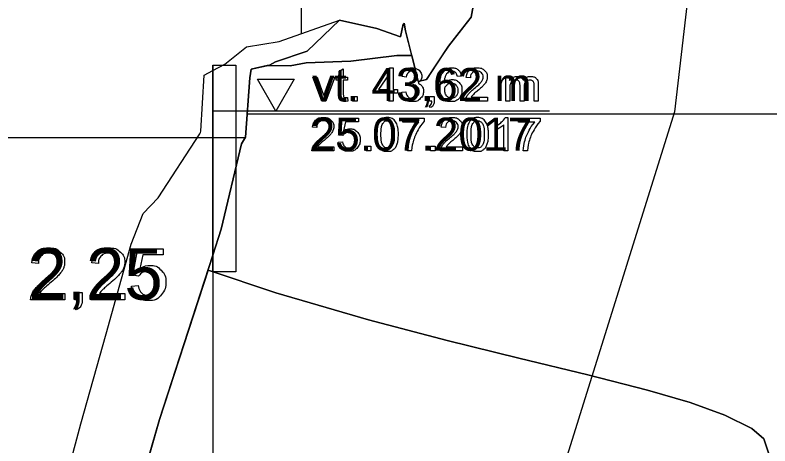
# Model space of a CAD drawing. Extents: x 700746 to 706058, y 6570320 to 6580460.
# Drawn here: x 704904.1 to 704986.1, y 6576377.3 to 6576424.1 of the extents above; entities that cross this region are included whole.
import ezdxf

# ---------------------------------------------------------------- set-up
doc = ezdxf.new("R2010")
doc.units = 0
for name, color, linetype in [('Default', 7, 'Continuous'), ('GEOLPUNKT', 7, 'Continuous'), ('kataster', 7, 'Continuous'), ('Plokid', 7, 'Continuous'), ('Täide', 7, 'Continuous'), ('vahekiht', 7, 'Continuous'), ('VEEKOGU', 7, 'Continuous'), ('Veetase', 7, 'Continuous')]:
    doc.layers.add(name, color=color, linetype=linetype)

msp = doc.modelspace()

# ---------------------------------------------------------------- linework, layer by layer
at = {"layer": 'Default'}
for points in [[(704917.452, 6576371.884), (704919.819, 6576380.14), (704925.629, 6576398.023), (704926.519, 6576400.836), (704928.723, 6576410.121), (704929.186, 6576410.848), (704929.634, 6576417.292), (704929.781, 6576418.237), (704931.786, 6576418.676), (704932.437, 6576419.015), (704935.849, 6576420.172), (704939.393, 6576423.57), (704943.42, 6576422.646), (704945.989, 6576421.732), (704946.289, 6576423.139), (704946.402, 6576423.233), (704946.556, 6576422.398), (704947.913, 6576416.892), (704948.819, 6576417.115), (704951.232, 6576420.748), (704953.684, 6576423.892), (704957.308, 6576443.814)], [(704903.731, 6576357.937), (704904.826, 6576361.209), (704908.755, 6576370.183), (704911.283, 6576379.668), (704914.05, 6576389.455), (704916.751, 6576399.2), (704918.055, 6576402.532), (704919.681, 6576404.245), (704924.213, 6576411.201), (704924.288, 6576411.351), (704924.302, 6576411.473), (704924.662, 6576417.579), (704925.629, 6576418.102), (704926.933, 6576418.773), (704929.293, 6576420.665), (704932.838, 6576421.236), (704939.393, 6576423.57)], [(704925.099, 6576396.392), (704932.462, 6576393.9), (704942.514, 6576390.974), (704951.071, 6576388.746), (704958.87, 6576386.829), (704966.34, 6576385.004), (704972.847, 6576383.321), (704977.448, 6576381.975), (704981.243, 6576380.621), (704984.159, 6576379.159), (704985.474, 6576378.039), (704985.957, 6576376.506), (704985.082, 6576375.011), (704982.635, 6576373.225), (704982.635, 6576373.225), (704977.624, 6576370.93), (704973.354, 6576369.446), (704965.251, 6576367.192), (704957.189, 6576365.411), (704948.404, 6576363.867), (704939.35, 6576362.667), (704928.36, 6576361.786), (704914.92, 6576361.474)]]:
    msp.add_lwpolyline(points, dxfattribs=at)
at = {"layer": 'GEOLPUNKT'}
msp.add_lwpolyline([(704925.629, 6576418.682), (704928.129, 6576418.682), (704928.129, 6576396.182), (704925.629, 6576396.182)], close=True, dxfattribs=at)
for points in [[(704925.629, 6576418.682), (704925.629, 6576288.682)], [(704917.564, 6576395.736), (704916.919, 6576395.821), (704917.461, 6576398.698), (704920.244, 6576398.698), (704920.244, 6576398.04), (704918.011, 6576398.04), (704917.709, 6576396.537)], [(704906.671, 6576397.101), (704905.963, 6576397.174)], [(704913.193, 6576397.101), (704912.485, 6576397.174)], [(704916.796, 6576394.639), (704917.517, 6576394.698)], [(704909.535, 6576393.832), (704909.535, 6576393.17), (704905.835, 6576393.17)], [(704906.791, 6576393.832), (704909.535, 6576393.832)], [(704910.645, 6576393.17), (704910.645, 6576393.951), (704911.426, 6576393.951), (704911.426, 6576393.17)], [(704916.057, 6576393.832), (704916.057, 6576393.17), (704912.357, 6576393.17)], [(704913.312, 6576393.832), (704916.057, 6576393.832)], [(704911.034, 6576393.17), (704910.645, 6576393.17)], [(704910.79, 6576392.061), (704910.598, 6576392.355)]]:
    msp.add_lwpolyline(points, dxfattribs=at)
for points in [[(704905.835, 6576393.17), (704905.827, 6576393.419), (704905.915, 6576393.648), (704906.056, 6576394.027), (704906.368, 6576394.393), (704906.68, 6576394.76), (704907.267, 6576395.24), (704908.179, 6576395.99), (704908.498, 6576396.427), (704908.818, 6576396.864), (704908.818, 6576397.254), (704908.818, 6576397.663), (704908.526, 6576397.943), (704908.235, 6576398.224), (704907.766, 6576398.224), (704907.27, 6576398.224), (704906.972, 6576397.926), (704906.675, 6576397.628), (704906.671, 6576397.101)], [(704905.963, 6576397.174), (704906.035, 6576397.964), (704906.509, 6576398.378), (704906.983, 6576398.792), (704907.781, 6576398.792), (704908.587, 6576398.792), (704909.057, 6576398.345), (704909.527, 6576397.898), (704909.527, 6576397.238), (704909.527, 6576396.902), (704909.389, 6576396.577), (704909.252, 6576396.253), (704908.933, 6576395.894), (704908.615, 6576395.535), (704907.875, 6576394.909), (704907.256, 6576394.389), (704907.081, 6576394.204), (704906.905, 6576394.019), (704906.791, 6576393.832)], [(704912.357, 6576393.17), (704912.349, 6576393.419), (704912.437, 6576393.648), (704912.578, 6576394.027), (704912.89, 6576394.393), (704913.202, 6576394.76), (704913.789, 6576395.24), (704914.701, 6576395.99), (704915.02, 6576396.427), (704915.34, 6576396.864), (704915.34, 6576397.254), (704915.34, 6576397.663), (704915.048, 6576397.943), (704914.757, 6576398.224), (704914.288, 6576398.224), (704913.792, 6576398.224), (704913.494, 6576397.926), (704913.197, 6576397.628), (704913.193, 6576397.101)], [(704912.485, 6576397.174), (704912.557, 6576397.964), (704913.031, 6576398.378), (704913.505, 6576398.792), (704914.303, 6576398.792), (704915.109, 6576398.792), (704915.579, 6576398.345), (704916.049, 6576397.898), (704916.049, 6576397.238), (704916.049, 6576396.902), (704915.911, 6576396.577), (704915.774, 6576396.253), (704915.455, 6576395.894), (704915.137, 6576395.535), (704914.397, 6576394.909), (704913.778, 6576394.389), (704913.603, 6576394.204), (704913.427, 6576394.019), (704913.312, 6576393.832)], [(704917.709, 6576396.537), (704918.214, 6576396.888), (704918.767, 6576396.888), (704919.501, 6576396.888), (704920.005, 6576396.379), (704920.509, 6576395.871), (704920.509, 6576395.072), (704920.509, 6576394.311), (704920.066, 6576393.757), (704919.527, 6576393.076), (704918.595, 6576393.076), (704917.831, 6576393.076), (704917.348, 6576393.504), (704916.864, 6576393.932), (704916.796, 6576394.639)], [(704917.517, 6576394.698), (704917.597, 6576394.171), (704917.888, 6576393.905), (704918.18, 6576393.64), (704918.595, 6576393.64), (704919.094, 6576393.64), (704919.437, 6576394.015), (704919.779, 6576394.39), (704919.779, 6576395.011), (704919.779, 6576395.6), (704919.45, 6576395.941), (704919.122, 6576396.282), (704918.584, 6576396.282), (704918.249, 6576396.282), (704917.983, 6576396.13), (704917.717, 6576395.978), (704917.564, 6576395.736)], [(704910.598, 6576392.355), (704910.816, 6576392.451), (704910.919, 6576392.636), (704911.022, 6576392.822), (704911.034, 6576393.17)], [(704911.426, 6576393.17), (704911.426, 6576392.738), (704911.274, 6576392.472), (704911.121, 6576392.206), (704910.79, 6576392.061)]]:
    msp.add_open_spline(points, degree=3, dxfattribs=at)
at = {"layer": 'kataster'}
msp.add_line((704935.236, 6576422.09), (704935.236, 6576452.09), dxfattribs=at)
at = {"layer": 'Plokid'}
msp.add_line((704929.362, 6576413.372), (704988.213, 6576413.372), dxfattribs=at)
for points in [[(704947.221, 6576419.7), (704947.913, 6576416.892), (704948.819, 6576417.115), (704951.232, 6576420.748), (704953.684, 6576423.892), (704957.308, 6576443.814), (704959.465, 6576457.046), (704961.735, 6576475.942), (704973.668, 6576562.251), (704975.207, 6576562.09), (704978.246, 6576564.237), (704982.177, 6576566.643), (704984.6, 6576567.048), (704988.225, 6576558.239)], [(704931.537, 6576418.622), (704934.02, 6576418.596), (704935.768, 6576418.91), (704940.623, 6576419.105), (704945.614, 6576419.7), (704947.221, 6576419.7)], [(704907.991, 6576324.16), (704908.975, 6576336.254), (704909.485, 6576338.296), (704912.841, 6576353.861), (704916.518, 6576367.327), (704917.452, 6576371.884), (704919.819, 6576380.14), (704925.629, 6576398.023), (704926.519, 6576400.836), (704928.723, 6576410.121), (704929.186, 6576410.848), (704929.634, 6576417.292), (704929.781, 6576418.237), (704931.537, 6576418.622)]]:
    msp.add_lwpolyline(points, dxfattribs=at)
at = {"layer": 'Täide'}
for p, q in [((704945.614, 6576419.7), (704947.221, 6576419.7)), ((704947.913, 6576416.892), (704947.221, 6576419.7)), ((704934.02, 6576418.596), (704935.768, 6576418.91)), ((704931.537, 6576418.622), (704934.02, 6576418.596)), ((704948.819, 6576417.115), (704947.913, 6576416.892)), ((704925.099, 6576396.392), (704919.819, 6576380.14)), ((704932.462, 6576393.9), (704925.099, 6576396.392)), ((704919.819, 6576380.14), (704917.452, 6576371.884)), ((704985.957, 6576376.506), (704985.474, 6576378.039))]:
    msp.add_line(p, q, dxfattribs=at)
for points in [[(704957.308, 6576443.814), (704953.684, 6576423.892), (704952.872, 6576422.851), (704951.232, 6576420.748)], [(704947.221, 6576419.7), (704946.556, 6576422.398), (704946.402, 6576423.233), (704946.289, 6576423.139), (704945.989, 6576421.732), (704943.42, 6576422.646), (704939.393, 6576423.57), (704935.849, 6576420.172), (704932.437, 6576419.015), (704931.786, 6576418.676), (704931.537, 6576418.622)], [(704951.232, 6576420.748), (704950.535, 6576419.698), (704948.819, 6576417.115)], [(704947.221, 6576419.7), (704945.614, 6576419.7), (704940.623, 6576419.105), (704935.768, 6576418.91), (704934.02, 6576418.596), (704931.537, 6576418.622)], [(704935.768, 6576418.91), (704940.623, 6576419.105), (704945.614, 6576419.7)], [(704931.537, 6576418.622), (704929.781, 6576418.237), (704929.634, 6576417.292), (704929.186, 6576410.848), (704928.723, 6576410.121), (704926.519, 6576400.836), (704925.629, 6576398.023), (704919.819, 6576380.14), (704917.452, 6576371.884), (704916.518, 6576367.327), (704912.841, 6576353.861), (704909.485, 6576338.296), (704908.975, 6576336.254), (704907.991, 6576324.16)], [(704977.448, 6576381.975), (704972.847, 6576383.321), (704966.34, 6576385.004), (704958.87, 6576386.829), (704951.071, 6576388.746), (704942.514, 6576390.974), (704932.462, 6576393.9)], [(704985.474, 6576378.039), (704984.159, 6576379.159), (704981.243, 6576380.621), (704977.448, 6576381.975)]]:
    msp.add_lwpolyline(points, dxfattribs=at)
at = {"layer": 'vahekiht'}
msp.add_lwpolyline([(704992.668, 6576559.242), (704975.772, 6576413.585), (704928.836, 6576263.231)], dxfattribs=at)
at = {"layer": 'VEEKOGU'}
for p, q in [((704929.138, 6576410.772), (704743.38, 6576410.772)), ((704919.819, 6576380.14), (704925.099, 6576396.392)), ((704917.452, 6576371.884), (704919.819, 6576380.14))]:
    msp.add_line(p, q, dxfattribs=at)
msp.add_lwpolyline([(704925.099, 6576396.392), (704925.629, 6576398.023), (704926.519, 6576400.836), (704928.723, 6576410.121), (704929.138, 6576410.772)], dxfattribs=at)
at = {"layer": 'Veetase'}
msp.add_line((704962.179, 6576413.682), (704925.629, 6576413.682), dxfattribs=at)
msp.add_line((704962.179, 6576413.682), (704925.629, 6576413.682), dxfattribs=at)
for points in [[(704939.346, 6576415.522), (704939.346, 6576417.024), (704939.02, 6576417.024), (704939.02, 6576417.367), (704939.346, 6576417.367), (704939.346, 6576418.013), (704939.788, 6576418.279), (704939.788, 6576417.367), (704940.23, 6576417.367), (704940.23, 6576417.024), (704939.788, 6576417.024), (704939.788, 6576415.496)], [(704944.749, 6576414.758), (704944.749, 6576415.62), (704943.188, 6576415.62), (704943.188, 6576416.026), (704944.829, 6576418.358), (704945.191, 6576418.358), (704945.191, 6576416.026), (704945.676, 6576416.026), (704945.676, 6576415.62), (704945.191, 6576415.62), (704945.191, 6576414.758), (704944.749, 6576414.758)], [(704937.47, 6576414.758), (704936.482, 6576417.367), (704936.948, 6576417.367), (704937.507, 6576415.805)], [(704937.838, 6576415.775), (704938.417, 6576417.367), (704938.872, 6576417.367), (704937.885, 6576414.758), (704937.47, 6576414.758)], [(704944.749, 6576416.026), (704944.749, 6576417.651), (704943.622, 6576416.026), (704944.749, 6576416.026)], [(704946.618, 6576417.359), (704946.176, 6576417.439)], [(704952.618, 6576417.474), (704952.179, 6576417.439)], [(704953.598, 6576417.285), (704953.143, 6576417.332)], [(704957.434, 6576414.758), (704957.434, 6576417.367), (704957.829, 6576417.367), (704957.829, 6576416.999)], [(704947.003, 6576416.465), (704947.052, 6576416.852)], [(704959.426, 6576416.273), (704959.426, 6576414.758), (704958.984, 6576414.758), (704958.984, 6576416.452)], [(704960.97, 6576416.548), (704960.97, 6576414.758), (704960.529, 6576414.758), (704960.529, 6576416.4)], [(704946.132, 6576415.713), (704946.574, 6576415.771)], [(704957.875, 6576416.111), (704957.875, 6576414.758), (704957.434, 6576414.758)], [(704940.23, 6576415.152), (704940.293, 6576414.762)], [(704940.787, 6576414.758), (704940.787, 6576415.26), (704941.289, 6576415.26), (704941.289, 6576414.758), (704940.787, 6576414.758)], [(704949.164, 6576414.758), (704949.164, 6576415.26), (704949.666, 6576415.26), (704949.666, 6576414.758)], [(704949.414, 6576414.758), (704949.164, 6576414.758)], [(704955.439, 6576415.183), (704955.439, 6576414.758), (704953.06, 6576414.758)], [(704953.675, 6576415.183), (704955.439, 6576415.183)], [(704949.257, 6576414.045), (704949.134, 6576414.234)], [(704957.384, 6576412.972), (704957.669, 6576412.972), (704957.669, 6576409.358)], [(704939.726, 6576411.007), (704939.312, 6576411.062), (704939.66, 6576412.911), (704941.449, 6576412.911), (704941.449, 6576412.489), (704940.014, 6576412.489), (704939.82, 6576411.523)], [(704946.251, 6576412.486), (704946.251, 6576412.911), (704948.581, 6576412.911), (704948.581, 6576412.567)], [(704948.013, 6576412.486), (704946.251, 6576412.486)], [(704957.669, 6576409.358), (704957.227, 6576409.358), (704957.227, 6576412.174)], [(704958.832, 6576412.486), (704958.832, 6576412.911), (704961.162, 6576412.911), (704961.162, 6576412.567)], [(704960.594, 6576412.486), (704958.832, 6576412.486)], [(704936.917, 6576411.885), (704936.461, 6576411.932)], [(704950.894, 6576411.885), (704950.438, 6576411.932)], [(704956.343, 6576411.641), (704956.343, 6576412.068)], [(704938.758, 6576409.783), (704938.758, 6576409.358), (704936.379, 6576409.358)], [(704936.993, 6576409.783), (704938.758, 6576409.783)], [(704939.232, 6576410.302), (704939.696, 6576410.34)], [(704942.275, 6576409.358), (704942.275, 6576409.86), (704942.777, 6576409.86), (704942.777, 6576409.358), (704942.275, 6576409.358)], [(704949.264, 6576409.358), (704949.264, 6576409.86), (704949.766, 6576409.86), (704949.766, 6576409.358), (704949.264, 6576409.358)], [(704952.735, 6576409.783), (704952.735, 6576409.358), (704950.356, 6576409.358)], [(704950.971, 6576409.783), (704952.735, 6576409.783)], [(704947.209, 6576409.358), (704946.753, 6576409.358)], [(704959.79, 6576409.358), (704959.334, 6576409.358)]]:
    msp.add_lwpolyline(points, dxfattribs=at)
msp.add_lwpolyline([(704932.456, 6576417.13), (704934.447, 6576417.13), (704932.456, 6576413.682), (704930.466, 6576417.13)], close=True, dxfattribs=at)
msp.add_lwpolyline([(704932.456, 6576417.13), (704934.447, 6576417.13), (704932.456, 6576413.682), (704930.466, 6576417.13)], close=True, dxfattribs=at)
for points in [[(704946.176, 6576417.439), (704946.257, 6576417.883), (704946.544, 6576418.127), (704946.832, 6576418.372), (704947.259, 6576418.372), (704947.554, 6576418.372), (704947.802, 6576418.245), (704948.05, 6576418.119), (704948.182, 6576417.901), (704948.313, 6576417.683), (704948.313, 6576417.438), (704948.313, 6576417.205), (704948.188, 6576417.014), (704948.063, 6576416.822), (704947.817, 6576416.71), (704948.137, 6576416.636), (704948.313, 6576416.404), (704948.489, 6576416.172), (704948.489, 6576415.824), (704948.489, 6576415.353), (704948.145, 6576415.025), (704947.801, 6576414.698), (704947.276, 6576414.698), (704946.802, 6576414.698), (704946.489, 6576414.98), (704946.176, 6576415.263), (704946.132, 6576415.713)], [(704947.052, 6576416.852), (704947.097, 6576416.847), (704947.124, 6576416.847), (704947.406, 6576416.847), (704947.632, 6576416.994), (704947.858, 6576417.141), (704947.858, 6576417.448), (704947.858, 6576417.691), (704947.693, 6576417.85), (704947.529, 6576418.01), (704947.268, 6576418.01), (704947.011, 6576418.01), (704946.839, 6576417.847), (704946.667, 6576417.684), (704946.618, 6576417.359)], [(704952.179, 6576417.439), (704952.12, 6576417.701), (704952.012, 6576417.819), (704951.832, 6576418.01), (704951.569, 6576418.01), (704951.357, 6576418.01), (704951.196, 6576417.892), (704950.988, 6576417.739), (704950.867, 6576417.447), (704950.747, 6576417.154), (704950.742, 6576416.614), (704950.901, 6576416.857), (704951.133, 6576416.975), (704951.364, 6576417.093), (704951.617, 6576417.093), (704952.06, 6576417.093), (704952.371, 6576416.768), (704952.682, 6576416.443), (704952.682, 6576415.927), (704952.682, 6576415.589), (704952.535, 6576415.298), (704952.389, 6576415.007), (704952.134, 6576414.852), (704951.878, 6576414.698), (704951.554, 6576414.698), (704951.001, 6576414.698), (704950.652, 6576415.104), (704950.303, 6576415.51), (704950.303, 6576416.443), (704950.303, 6576417.486), (704950.689, 6576417.959), (704951.025, 6576418.372), (704951.596, 6576418.372), (704952.021, 6576418.372), (704952.293, 6576418.133), (704952.564, 6576417.895), (704952.618, 6576417.474)], [(704953.06, 6576414.758), (704953.055, 6576414.918), (704953.112, 6576415.065), (704953.203, 6576415.309), (704953.403, 6576415.544), (704953.604, 6576415.78), (704953.981, 6576416.089), (704954.567, 6576416.571), (704954.773, 6576416.851), (704954.978, 6576417.132), (704954.978, 6576417.383), (704954.978, 6576417.646), (704954.791, 6576417.826), (704954.603, 6576418.007), (704954.302, 6576418.007), (704953.983, 6576418.007), (704953.792, 6576417.815), (704953.601, 6576417.624), (704953.598, 6576417.285)], [(704953.143, 6576417.332), (704953.189, 6576417.839), (704953.494, 6576418.106), (704953.798, 6576418.372), (704954.311, 6576418.372), (704954.83, 6576418.372), (704955.132, 6576418.085), (704955.434, 6576417.797), (704955.434, 6576417.373), (704955.434, 6576417.157), (704955.345, 6576416.948), (704955.257, 6576416.74), (704955.052, 6576416.509), (704954.848, 6576416.278), (704954.372, 6576415.876), (704953.974, 6576415.542), (704953.861, 6576415.423), (704953.748, 6576415.304), (704953.675, 6576415.183)], [(704957.829, 6576416.999), (704957.952, 6576417.191), (704958.155, 6576417.308), (704958.359, 6576417.425), (704958.62, 6576417.425), (704958.91, 6576417.425), (704959.095, 6576417.304), (704959.281, 6576417.184), (704959.357, 6576416.967), (704959.667, 6576417.425), (704960.164, 6576417.425), (704960.552, 6576417.425), (704960.761, 6576417.21), (704960.97, 6576416.995), (704960.97, 6576416.548)], [(704958.984, 6576416.452), (704958.984, 6576416.746), (704958.876, 6576416.894), (704958.768, 6576417.041), (704958.522, 6576417.041), (704958.335, 6576417.041), (704958.176, 6576416.943), (704958.018, 6576416.845), (704957.947, 6576416.656), (704957.875, 6576416.467), (704957.875, 6576416.111)], [(704960.529, 6576416.4), (704960.529, 6576416.665), (704960.486, 6576416.782), (704960.443, 6576416.899), (704960.33, 6576416.97), (704960.217, 6576417.041), (704960.064, 6576417.041), (704959.789, 6576417.041), (704959.607, 6576416.858), (704959.426, 6576416.675), (704959.426, 6576416.273)], [(704946.574, 6576415.771), (704946.65, 6576415.394), (704946.832, 6576415.228), (704947.014, 6576415.063), (704947.278, 6576415.063), (704947.591, 6576415.063), (704947.806, 6576415.279), (704948.02, 6576415.495), (704948.02, 6576415.814), (704948.02, 6576416.118), (704947.821, 6576416.316), (704947.622, 6576416.514), (704947.315, 6576416.514), (704947.19, 6576416.514), (704947.003, 6576416.465)], [(704950.81, 6576415.925), (704950.81, 6576415.696), (704950.907, 6576415.487), (704951.004, 6576415.278), (704951.178, 6576415.169), (704951.351, 6576415.06), (704951.544, 6576415.06), (704951.825, 6576415.06), (704952.026, 6576415.286), (704952.226, 6576415.512), (704952.226, 6576415.9), (704952.226, 6576416.273), (704952.028, 6576416.488), (704951.83, 6576416.703), (704951.527, 6576416.703), (704951.227, 6576416.703), (704951.019, 6576416.488), (704950.81, 6576416.273), (704950.81, 6576415.925)], [(704937.507, 6576415.805), (704937.598, 6576415.552), (704937.674, 6576415.279), (704937.733, 6576415.485), (704937.838, 6576415.775)], [(704940.293, 6576414.762), (704940.107, 6576414.722), (704939.959, 6576414.722), (704939.719, 6576414.722), (704939.587, 6576414.799), (704939.454, 6576414.875), (704939.4, 6576414.999), (704939.346, 6576415.123), (704939.346, 6576415.522)], [(704939.788, 6576415.496), (704939.788, 6576415.306), (704939.811, 6576415.252), (704939.834, 6576415.198), (704939.887, 6576415.166), (704939.939, 6576415.134), (704940.037, 6576415.134), (704940.11, 6576415.134), (704940.23, 6576415.152)], [(704949.134, 6576414.234), (704949.274, 6576414.295), (704949.34, 6576414.415), (704949.406, 6576414.534), (704949.414, 6576414.758)], [(704949.666, 6576414.758), (704949.666, 6576414.48), (704949.568, 6576414.309), (704949.47, 6576414.138), (704949.257, 6576414.045)], [(704936.461, 6576411.932), (704936.508, 6576412.439), (704936.812, 6576412.706), (704937.117, 6576412.972), (704937.63, 6576412.972), (704938.148, 6576412.972), (704938.45, 6576412.685), (704938.752, 6576412.397), (704938.752, 6576411.973), (704938.752, 6576411.757), (704938.664, 6576411.548), (704938.576, 6576411.34), (704938.371, 6576411.109), (704938.166, 6576410.878), (704937.69, 6576410.476), (704937.293, 6576410.142), (704937.18, 6576410.023), (704937.067, 6576409.904), (704936.993, 6576409.783)], [(704943.425, 6576411.133), (704943.425, 6576411.772), (704943.556, 6576412.161), (704943.688, 6576412.551), (704943.947, 6576412.761), (704944.205, 6576412.972), (704944.598, 6576412.972), (704944.888, 6576412.972), (704945.107, 6576412.855), (704945.326, 6576412.739), (704945.467, 6576412.519), (704945.609, 6576412.299), (704945.69, 6576411.984), (704945.771, 6576411.668), (704945.771, 6576411.133), (704945.771, 6576410.5), (704945.641, 6576410.111), (704945.511, 6576409.721), (704945.252, 6576409.509), (704944.993, 6576409.298), (704944.598, 6576409.298), (704944.078, 6576409.298), (704943.781, 6576409.669), (704943.425, 6576410.12), (704943.425, 6576411.133)], [(704950.438, 6576411.932), (704950.485, 6576412.439), (704950.79, 6576412.706), (704951.094, 6576412.972), (704951.607, 6576412.972), (704952.126, 6576412.972), (704952.428, 6576412.685), (704952.73, 6576412.397), (704952.73, 6576411.973), (704952.73, 6576411.757), (704952.641, 6576411.548), (704952.553, 6576411.34), (704952.348, 6576411.109), (704952.143, 6576410.878), (704951.668, 6576410.476), (704951.27, 6576410.142), (704951.157, 6576410.023), (704951.044, 6576409.904), (704950.971, 6576409.783)], [(704953.21, 6576411.133), (704953.21, 6576411.772), (704953.341, 6576412.161), (704953.472, 6576412.551), (704953.731, 6576412.761), (704953.99, 6576412.972), (704954.383, 6576412.972), (704954.672, 6576412.972), (704954.891, 6576412.855), (704955.111, 6576412.739), (704955.252, 6576412.519), (704955.394, 6576412.299), (704955.475, 6576411.984), (704955.556, 6576411.668), (704955.556, 6576411.133), (704955.556, 6576410.5), (704955.426, 6576410.111), (704955.296, 6576409.721), (704955.037, 6576409.509), (704954.778, 6576409.298), (704954.383, 6576409.298), (704953.863, 6576409.298), (704953.566, 6576409.669), (704953.21, 6576410.12), (704953.21, 6576411.133)], [(704956.343, 6576412.068), (704956.714, 6576412.243), (704956.991, 6576412.491), (704957.269, 6576412.738), (704957.384, 6576412.972)], [(704936.379, 6576409.358), (704936.374, 6576409.518), (704936.43, 6576409.665), (704936.521, 6576409.909), (704936.722, 6576410.144), (704936.922, 6576410.38), (704937.3, 6576410.689), (704937.886, 6576411.171), (704938.091, 6576411.451), (704938.297, 6576411.732), (704938.297, 6576411.983), (704938.297, 6576412.246), (704938.109, 6576412.426), (704937.922, 6576412.607), (704937.62, 6576412.607), (704937.301, 6576412.607), (704937.11, 6576412.415), (704936.919, 6576412.224), (704936.917, 6576411.885)], [(704943.881, 6576411.133), (704943.881, 6576410.245), (704944.087, 6576409.953), (704944.294, 6576409.66), (704944.598, 6576409.66), (704944.902, 6576409.66), (704945.109, 6576409.954), (704945.316, 6576410.248), (704945.316, 6576411.133), (704945.316, 6576412.022), (704945.109, 6576412.315), (704944.902, 6576412.607), (704944.593, 6576412.607), (704944.29, 6576412.607), (704944.108, 6576412.349), (704943.881, 6576412.02), (704943.881, 6576411.133)], [(704946.753, 6576409.358), (704946.761, 6576409.783), (704946.92, 6576410.384), (704947.08, 6576410.986), (704947.378, 6576411.544), (704947.677, 6576412.103), (704948.013, 6576412.486)], [(704948.581, 6576412.567), (704948.237, 6576412.201), (704947.9, 6576411.595), (704947.562, 6576410.988), (704947.378, 6576410.347), (704947.246, 6576409.896), (704947.209, 6576409.358)], [(704950.356, 6576409.358), (704950.351, 6576409.518), (704950.408, 6576409.665), (704950.499, 6576409.909), (704950.699, 6576410.144), (704950.899, 6576410.38), (704951.277, 6576410.689), (704951.863, 6576411.171), (704952.069, 6576411.451), (704952.274, 6576411.732), (704952.274, 6576411.983), (704952.274, 6576412.246), (704952.087, 6576412.426), (704951.899, 6576412.607), (704951.598, 6576412.607), (704951.279, 6576412.607), (704951.088, 6576412.415), (704950.896, 6576412.224), (704950.894, 6576411.885)], [(704953.665, 6576411.133), (704953.665, 6576410.245), (704953.872, 6576409.953), (704954.079, 6576409.66), (704954.383, 6576409.66), (704954.686, 6576409.66), (704954.893, 6576409.954), (704955.1, 6576410.248), (704955.1, 6576411.133), (704955.1, 6576412.022), (704954.894, 6576412.315), (704954.687, 6576412.607), (704954.378, 6576412.607), (704954.074, 6576412.607), (704953.892, 6576412.349), (704953.665, 6576412.02), (704953.665, 6576411.133)], [(704957.227, 6576412.174), (704957.067, 6576412.022), (704956.808, 6576411.869), (704956.55, 6576411.717), (704956.343, 6576411.641)], [(704959.334, 6576409.358), (704959.342, 6576409.783), (704959.501, 6576410.384), (704959.661, 6576410.986), (704959.959, 6576411.544), (704960.257, 6576412.103), (704960.594, 6576412.486)], [(704961.162, 6576412.567), (704960.818, 6576412.201), (704960.481, 6576411.595), (704960.143, 6576410.988), (704959.959, 6576410.347), (704959.827, 6576409.896), (704959.79, 6576409.358)], [(704939.82, 6576411.523), (704940.144, 6576411.748), (704940.5, 6576411.748), (704940.971, 6576411.748), (704941.295, 6576411.421), (704941.62, 6576411.094), (704941.62, 6576410.581), (704941.62, 6576410.091), (704941.335, 6576409.735), (704940.988, 6576409.298), (704940.389, 6576409.298), (704939.898, 6576409.298), (704939.587, 6576409.573), (704939.277, 6576409.848), (704939.232, 6576410.302)], [(704939.696, 6576410.34), (704939.748, 6576410.001), (704939.935, 6576409.831), (704940.122, 6576409.66), (704940.389, 6576409.66), (704940.71, 6576409.66), (704940.93, 6576409.901), (704941.15, 6576410.142), (704941.15, 6576410.541), (704941.15, 6576410.92), (704940.939, 6576411.139), (704940.728, 6576411.358), (704940.382, 6576411.358), (704940.167, 6576411.358), (704939.996, 6576411.261), (704939.824, 6576411.163), (704939.726, 6576411.007)]]:
    msp.add_open_spline(points, degree=3, dxfattribs=at)

# ---------------------------------------------------------------- texts
at = {"layer": 'GEOLPUNKT'}
msp.add_text('2,25', height=5.6, dxfattribs=at).set_placement((704905.6, 6576393.17))
at = {"layer": 'Veetase'}
for s, p in [('vt. 43,62 m', (704936.418, 6576414.758)), ('25.07.2017', (704936.228, 6576409.358))]:
    msp.add_text(s, height=3.6, dxfattribs=at).set_placement(p)

doc.saveas('drawing.dxf')
